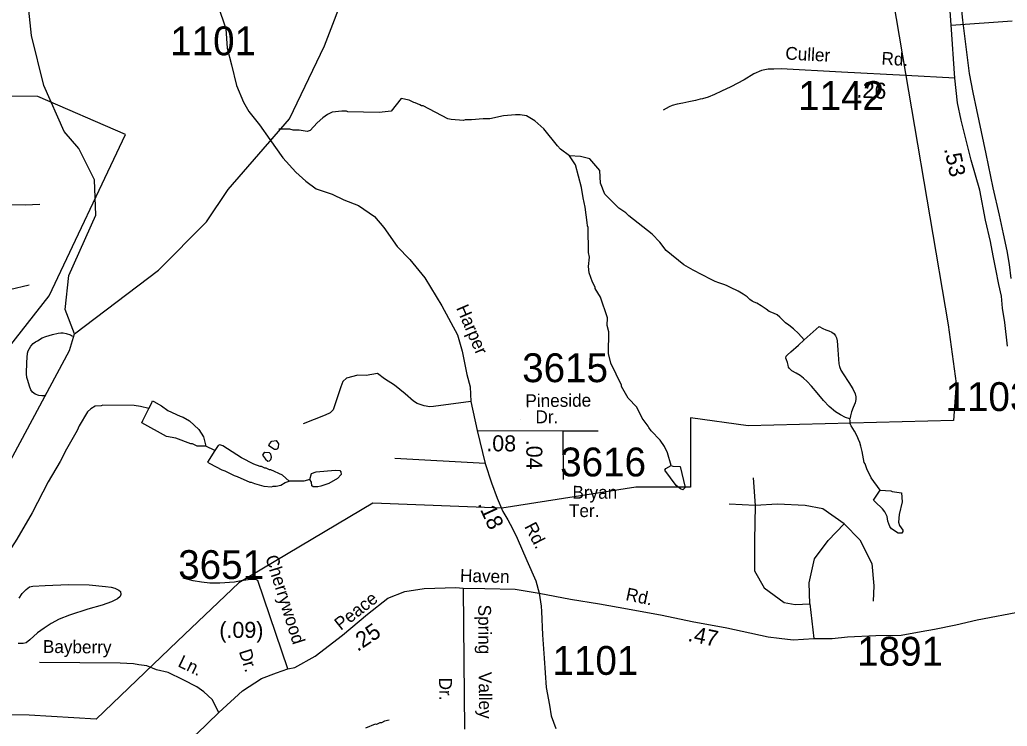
# Model space of a CAD drawing. Extents: x 1551653 to 1702041, y 811336 to 920032.
# Drawn here: x 1584838 to 1589889, y 836287 to 839901 of the extents above; entities that cross this region are included whole.
import ezdxf

# ---------------------------------------------------------------- set-up
doc = ezdxf.new("R2010")
doc.units = 0
for name, color, linetype in [('Old_Level_10', 7, 'Continuous'), ('Old_Level_11', 7, 'Continuous'), ('Old_Level_17', 7, 'Continuous'), ('Old_Level_3', 7, 'Continuous'), ('Old_Level_31', 7, 'Continuous'), ('Old_Level_32', 7, 'Continuous'), ('Old_Level_35', 7, 'Continuous'), ('Old_Level_48', 7, 'Continuous'), ('Old_Level_49', 7, 'Continuous'), ('Old_Level_50', 7, 'Continuous'), ('Old_Level_59', 7, 'Continuous'), ('Old_Level_62', 7, 'Continuous'), ('Old_Level_8', 7, 'Continuous')]:
    doc.layers.add(name, color=color, linetype=linetype)

msp = doc.modelspace()

# ---------------------------------------------------------------- linework, layer by layer
at = {"layer": 'Old_Level_11'}
msp.add_line((1587397.607, 837854.092), (1587397.607, 837854.092), dxfattribs=at)
at = {"layer": 'Old_Level_3'}
for p, q in [((1589661.993, 839898.621), (1589605.398, 840423.554)), ((1589695.621, 839625.492), (1589661.993, 839898.621))]:
    msp.add_line(p, q, dxfattribs=at)
msp.add_lwpolyline([(1589908.875, 838576.445), (1589901.493, 838648.623), (1589889.19, 838718.341), (1589870.326, 838805.283), (1589849.82, 838901.248), (1589817.012, 839041.503), (1589781.743, 839214.567), (1589733.351, 839439.304), (1589714.486, 839527.887), (1589695.621, 839625.492)], dxfattribs=at)
at = {"layer": 'Old_Level_31'}
msp.add_line((1586116.377, 839288.498), (1586116.377, 839288.498), dxfattribs=at)
at = {"layer": 'Old_Level_32'}
for p, q in [((1587177.517, 837799.256), (1587615.864, 837796.909)), ((1587615.864, 837796.909), (1587618.208, 837548.222)), ((1586208.732, 836579.846), (1586056.016, 837032.555))]:
    msp.add_line(p, q, dxfattribs=at)
for points in [[(1585397.957, 841023.045), (1585402.188, 840947.29), (1585415.689, 840770.889), (1585422.493, 840644.169), (1585454.039, 840517.877), (1585478.575, 840454.73), (1585503.111, 840402.109), (1585524.141, 840363.52), (1585557.43, 840339.419), (1585585.028, 840299.019), (1585634.231, 840250.22), (1585705.13, 840171.119), (1585793.528, 840061.821), (1585850.428, 839975.02), (1585892.05, 839853.305), (1585898.397, 839755.479), (1585921.097, 839669.18), (1585946.755, 839564.826), (1585982.349, 839478.503), (1586010.191, 839431.697), (1586063.8, 839362.169), (1586116.377, 839288.498)], [(1589620.881, 839601.636), (1589602.09, 839874.268), (1589564.223, 840397.519), (1589477.6, 841011.852)], [(1589041.237, 839632.637), (1588733.024, 839649.122), (1588695.022, 839647.721), (1588667.023, 839648.121), (1588632.824, 839640.523), (1588592.624, 839623.121), (1588544.025, 839593.722), (1588475.623, 839556.92), (1588427.224, 839535.421), (1588391.023, 839518.023), (1588358.723, 839504.421), (1588330.525, 839496.822), (1588318.022, 839493.522)], [(1589620.881, 839601.636), (1589370.845, 839615.008), (1589041.237, 839632.637)], [(1589891.468, 838230.871), (1589877.382, 838352.482), (1589865.694, 838424.618), (1589859.85, 838487.006), (1589846.215, 838545.495), (1589830.632, 838625.43), (1589817.315, 838692.618), (1589803.402, 838766.868), (1589778.037, 838874.981), (1589748.819, 839029.002), (1589704.123, 839182.814), (1589653.106, 839387.001), (1589634.555, 839475.174), (1589620.881, 839601.636)], [(1586116.377, 839288.498), (1586182.975, 839193.78), (1586249.572, 839120.109), (1586302.149, 839074.503), (1586354.725, 839035.914), (1586435.343, 839007.849), (1586496.494, 838979.728), (1586570.097, 838950.63), (1586652.057, 838894.349), (1586701.128, 838838.219), (1586767.726, 838739.991), (1586832.974, 838673.521), (1586910.626, 838581.023), (1586996.528, 838437.625), (1587076.528, 838288.524), (1587100.634, 838204.656), (1587124.249, 838086.354), (1587141.349, 838021.955), (1587146.2, 837948.563), (1587177.517, 837799.256)], [(1587177.517, 837799.256), (1587219.085, 837630.572), (1587250.631, 837532.344), (1587280.903, 837453.967), (1587309.902, 837385.466), (1587334.174, 837342.606), (1587359.289, 837297.301), (1587382.794, 837247.945), (1587431.393, 837135.045), (1587478.463, 837030.685), (1587494.717, 836966.518)], [(1586208.732, 836579.846), (1586245.324, 836587.173), (1586349.68, 836645.199), (1586488.824, 836752.547), (1586616.372, 836859.895), (1586720.73, 836941.132), (1586807.694, 836975.947), (1586906.254, 836990.454), (1587068.587, 836996.256), (1587106.272, 836993.355), (1587216.427, 836990.454), (1587372.963, 836987.552), (1587494.717, 836966.518)], [(1587494.717, 836966.518), (1587655.326, 836937.428), (1587802.924, 836913.228), (1587946.726, 836887.326), (1588124.324, 836854.728), (1588277.723, 836822.326), (1588455.423, 836789.728), (1588533.323, 836772.727), (1588667.023, 836744.626), (1588722.922, 836737.927), (1588794.723, 836728.826), (1588900.708, 836735.453), (1588993.47, 836735.453), (1589071.738, 836744.156), (1589216.679, 836749.959), (1589347.32, 836752.927), (1589449.62, 836771.427), (1589517.822, 836782.428), (1589626.221, 836804.826), (1589736.224, 836831.448), (1589968.782, 836875.537)], [(1587494.717, 836966.518), (1587505.404, 836900.232), (1587507.104, 836874.13), (1587511.72, 836754.547), (1587520.021, 836634.347), (1587531.009, 836485.313), (1587547.199, 836394.245), (1587556.5, 836340.045), (1587580.081, 836274.826)], [(1584743.185, 834688.866), (1584928.668, 834972.489), (1585088.102, 835210.396), (1585302.519, 835525.68), (1585479.347, 835812.909), (1585548.554, 835965.343), (1585623.924, 836101.704), (1585742.776, 836246.77), (1585855.829, 836357.019), (1585976.808, 836466.891), (1586075.368, 836530.72), (1586150.736, 836559.733), (1586208.732, 836579.846)]]:
    msp.add_lwpolyline(points, dxfattribs=at)
at = {"layer": 'Old_Level_35'}
for p, q in [((1589915.121, 839894.121), (1589602.318, 839870.965)), ((1587615.864, 837796.909), (1587796.36, 837796.909)), ((1587219.085, 837630.572), (1586757.227, 837656.826)), ((1588589.094, 837557.745), (1588599.215, 837415.924)), ((1588599.215, 837415.924), (1588467.639, 837422.678)), ((1588879.236, 836912.795), (1588900.708, 836735.453))]:
    msp.add_line(p, q, dxfattribs=at)
for points in [[(1588318.022, 839493.522), (1588294.524, 839487.321), (1588260.325, 839479.821), (1588230.223, 839474.421), (1588200.125, 839468.82), (1588175.925, 839461.12), (1588160.023, 839455.221), (1588129.623, 839437.823)], [(1584626.131, 838955.637), (1584865.431, 838953.914), (1584941.18, 838957.36)], [(1583793.158, 838540.104), (1584039.879, 838530.025), (1584160.722, 838504.829), (1584261.425, 838499.789), (1584679.341, 838504.829), (1584785.079, 838519.947), (1584885.782, 838545.144)], [(1587146.2, 837948.563), (1586955.127, 837922.124), (1586935.226, 837920.326), (1586907.125, 837924.726), (1586871.328, 837937.226), (1586851.627, 837949.424), (1586810.127, 837986.123), (1586754.626, 838031.123), (1586703.028, 838063.725), (1586667.526, 838090.224), (1586609.327, 838081.225), (1586567.326, 838081.723), (1586509.127, 838066.625), (1586490.827, 838050.824), (1586480.427, 838023.026), (1586449.029, 837931.425), (1586440.627, 837905.526), (1586426.529, 837889.624), (1586400.328, 837878.125), (1586287.527, 837833.623)], [(1588599.215, 837415.924), (1588595.841, 837236.959), (1588595.841, 837081.631), (1588646.448, 836993.837), (1588747.66, 836919.549), (1588805.014, 836909.419), (1588879.236, 836912.795)], [(1589054.67, 837321.376), (1588946.71, 837399.041), (1588855.62, 837415.924), (1588713.922, 837422.678), (1588599.215, 837415.924)], [(1588879.236, 836912.795), (1588875.861, 837020.85), (1588902.852, 837142.411), (1588973.7, 837236.959), (1589054.67, 837321.376)], [(1589054.67, 837321.376), (1589135.64, 837240.336), (1589196.368, 837118.774), (1589206.488, 837003.966), (1589203.115, 836926.302)], [(1586056.016, 837032.555), (1586048.447, 837035.436), (1586018.448, 837037.834), (1585970.249, 837030.636), (1585936.148, 837023.034), (1585861.949, 837018.136), (1585810.147, 837018.835), (1585768.048, 837023.435), (1585724.15, 837030.134), (1585674.449, 837044.836)], [(1587106.272, 836993.355), (1587109.848, 836621.359), (1587112.641, 836271.95)], [(1585855.829, 836357.019), (1585822.928, 836423.826), (1585779.427, 836462.327), (1585743.83, 836488.826), (1585674.231, 836523.928), (1585596.731, 836561.126), (1585537.03, 836575.926), (1585487.23, 836594.728), (1585447.328, 836601.326), (1585419.33, 836605.729), (1585351.43, 836608.626), (1584939.232, 836612.628)]]:
    msp.add_lwpolyline(points, dxfattribs=at)
at = {"layer": 'Old_Level_48'}
for points in [[(1589306.244, 839997.39), (1589586.392, 838339.16), (1589628.413, 838040.135), (1589614.407, 837849.846), (1588563.851, 837822.662), (1588269.696, 837863.438), (1588269.696, 837510.045), (1587989.548, 837510.045), (1587303.185, 837401.309), (1586644.837, 837428.493), (1585958.474, 837020.731), (1585644.684, 836721.706), (1585229.236, 836322.932), (1584886.841, 836342.85)], [(1584733.959, 838165.745), (1584988.965, 838488.552), (1585378.974, 839314.334), (1584930.306, 839508.076), (1583543.585, 839509.214)], [(1584886.841, 836342.85), (1584254.214, 836352.96)]]:
    msp.add_lwpolyline(points, dxfattribs=at)
at = {"layer": 'Old_Level_49'}
for points in [[(1589306.244, 839997.39), (1589586.392, 838339.16), (1589628.413, 838040.135), (1589614.407, 837849.846), (1588563.851, 837822.662), (1588269.696, 837863.438), (1588269.696, 837510.045), (1587989.548, 837510.045), (1587303.185, 837401.309), (1586644.837, 837428.493), (1585958.474, 837020.731), (1585644.684, 836721.706), (1585229.236, 836322.932), (1584886.841, 836342.85)], [(1584733.959, 838165.745), (1584988.965, 838488.552), (1585378.974, 839314.334), (1584930.306, 839508.076), (1583543.585, 839509.214)], [(1584886.841, 836342.85), (1584254.214, 836352.96)]]:
    msp.add_lwpolyline(points, dxfattribs=at)
at = {"layer": 'Old_Level_50'}
msp.add_line((1586126.426, 839294.342), (1586126.426, 839294.342), dxfattribs=at)
at = {"layer": 'Old_Level_59'}
for points in [[(1585117.504, 838293.159), (1585547.6, 838619.294), (1585792.535, 838867.048), (1585903.571, 839032.269), (1586217.506, 839393.571), (1586397.541, 839767.381), (1586761.509, 840718.618), (1586859.524, 841126.927), (1586879.516, 841970.204), (1586957.539, 842238.669), (1586986.758, 842579.055), (1586985.528, 842926.618), (1587021.156, 843660.828), (1587109.585, 843958.184), (1587214.571, 844349.936), (1587369.591, 844655.361), (1587407.525, 844969.757), (1587404.552, 845370.327), (1587343.549, 845755.62), (1587421.571, 845980.562), (1587450.586, 846262.252), (1587508.557, 847345.054)], [(1585117.504, 838293.159), (1585069.521, 838418.907), (1585088.591, 838592.483), (1585226.591, 838901.549), (1585220.542, 839082.199), (1585139.547, 839241.422), (1585065.523, 839328.262), (1584960.536, 839563.457), (1584898.508, 839820.745), (1584861.599, 840162.977), (1584821.511, 840304.925)], [(1583831.52, 836428.415), (1583865.558, 836434.259), (1584585.599, 837266.617), (1585091.565, 838208.318), (1585117.504, 838293.159)]]:
    msp.add_lwpolyline(points, dxfattribs=at)
at = {"layer": 'Old_Level_62'}
for p, q in [((1584963.715, 837980.25), (1584962.894, 837976.969)), ((1585835.801, 837697.585), (1585788.947, 837719.833))]:
    msp.add_line(p, q, dxfattribs=at)
for points in [[(1587650.922, 839203.693), (1587604.273, 839239.115), (1587588.484, 839255.314), (1587519.484, 839342.103), (1587472.014, 839382.703), (1587430.184, 839408.54), (1587397.478, 839414.025), (1587374.717, 839414.281), (1587312.894, 839408.745), (1587242.151, 839394.545), (1587207.907, 839394.237), (1587148.134, 839388.752), (1587116.146, 839389.162), (1587108.149, 839385.266), (1587044.173, 839390.085), (1587028.281, 839394.289), (1586901.047, 839459.854), (1586893.05, 839459.956), (1586885.155, 839466.057), (1586861.267, 839476.36), (1586853.27, 839476.463), (1586829.381, 839488.715), (1586789.498, 839497.225), (1586738.44, 839432.582), (1586676.72, 839426.687), (1586516.779, 839428.686), (1586508.782, 839432.787), (1586484.791, 839433.094), (1586436.809, 839427.712), (1586412.613, 839416.024), (1586388.416, 839398.338), (1586360.119, 839372.707), (1586323.62, 839333.183), (1586307.626, 839329.39), (1586267.743, 839335.849), (1586235.755, 839336.259), (1586219.761, 839340.463), (1586162.552, 839341.18)], [(1588282.79, 838618.833), (1588235.116, 838647.437), (1588143.97, 838720.538), (1588112.494, 838762.933), (1588073.022, 838803.379), (1587954.092, 838896.832), (1587938.303, 838913.031), (1587902.624, 838937.484), (1587831.47, 839008.329), (1587808.197, 839064.616), (1587804.916, 839128.644), (1587753.653, 839189.237), (1587705.774, 839201.847), (1587650.922, 839203.693)], [(1588170.934, 837620.691), (1588151.659, 837684.923), (1588136.075, 837717.116), (1588114.442, 837749.361), (1588067.075, 837797.907), (1588055.285, 837814.055), (1588053.337, 837822.103), (1588021.861, 837862.447), (1587994.487, 837918.785), (1587949.58, 837964.409), (1587915.747, 838023.721), (1587915.849, 838031.718), (1587861.203, 838144.342), (1587849.823, 838192.478), (1587851.155, 838304.437), (1587843.466, 838336.476), (1587843.979, 838376.461), (1587809.222, 838480.884), (1587781.745, 838525.175), (1587781.848, 838533.173), (1587768.109, 838557.369), (1587750.68, 838605.556), (1587747.092, 838637.595), (1587751.705, 838685.475), (1587747.912, 838709.517), (1587745.451, 838837.521), (1587741.555, 838845.569), (1587739.812, 838863.562), (1587730.072, 838942.302), (1587719.307, 838989.772), (1587711.925, 839041.855), (1587681.27, 839158.171), (1587650.922, 839203.693)], [(1588849.759, 838262.76), (1588820.949, 838295.62), (1588795.728, 838319.611), (1588772.557, 838338.526), (1588755.64, 838350.266), (1588743.03, 838361.902), (1588726.215, 838378.563), (1588712.784, 838390.251), (1588694.432, 838399.119), (1588671.774, 838408.808), (1588655.575, 838419.779), (1588630.969, 838436.593), (1588607.695, 838450.587), (1588595.597, 838455.048), (1588585.037, 838460.943), (1588573.041, 838469.709), (1588558.995, 838482.781), (1588539.31, 838497.391), (1588513.166, 838511.437), (1588474.309, 838530.66), (1588453.086, 838541.733), (1588438.937, 838545.578), (1588413.408, 838555.266), (1588395.056, 838562.033), (1588374.551, 838572.388), (1588282.79, 838618.833)], [(1588849.759, 838262.76), (1588928.089, 838331.094), (1588946.236, 838320.584), (1588961, 838314.228), (1588977.199, 838309.204), (1588991.963, 838302.181), (1589003.343, 838293.159), (1589011.238, 838282.855), (1589016.466, 838272.602), (1589019.645, 838258.3), (1589022.926, 838211.548), (1589027.129, 838141.061), (1589030.923, 838126.092), (1589037.997, 838107.638), (1589049.275, 838089.183), (1589078.29, 838045.302), (1589099.41, 838011.725), (1589111.201, 837987.17), (1589115.609, 837972.15), (1589115.404, 837957.284), (1589110.995, 837941.085), (1589100.435, 837916.939), (1589092.643, 837894.691), (1589087.517, 837873.828), (1589084.544, 837859.627)], [(1584962.894, 837976.969), (1584951.206, 837976.917), (1584935.725, 837978.66), (1584916.45, 837985.324), (1584903.532, 837994.757), (1584895.022, 838007.009), (1584888.153, 838026.027), (1584878.926, 838055.76), (1584874.312, 838071.344), (1584872.671, 838088.773), (1584873.287, 838149.315), (1584876.978, 838194.785), (1584881.489, 838207.293), (1584895.022, 838230.311), (1584906.813, 838243.639), (1584918.193, 838252.661), (1584928.446, 838258.761), (1584952.437, 838272.859), (1584971.404, 838280.753), (1585005.033, 838290.288), (1585034.663, 838297.516), (1585047.786, 838299.208), (1585060.397, 838298.49), (1585074.853, 838295.363), (1585097.511, 838288.135), (1585107.456, 838281.83)], [(1589084.544, 837859.627), (1589062.296, 837866.138), (1589036.151, 837879.466), (1589011.34, 837895.511), (1588978.634, 837921.81), (1588950.03, 837952.157), (1588916.914, 837992.706), (1588887.591, 838025.719), (1588866.368, 838049.813), (1588846.991, 838067.089), (1588830.279, 838080.263), (1588808.851, 838092.156), (1588788.038, 838105.382), (1588775.428, 838116.455), (1588770.096, 838123.324), (1588768.251, 838134.192), (1588765.073, 838146.444), (1588759.946, 838160.746), (1588757.383, 838169.615), (1588758.921, 838179.048), (1588765.073, 838186.429), (1588782.912, 838200.988), (1588822.18, 838236.155), (1588849.759, 838262.76)], [(1585497.978, 837911.455), (1585511.306, 837938.009), (1585517.765, 837951.03), (1585523.404, 837947.851), (1585563.082, 837925.346), (1585594.865, 837900.997), (1585658.431, 837872.187), (1585674.425, 837867.984), (1585706.208, 837849.58), (1585753.678, 837805.033), (1585777.156, 837766.739), (1585788.947, 837719.833)], [(1585497.978, 837911.455), (1585455.122, 837922.732), (1585423.134, 837927.141), (1585263.193, 837929.14), (1585255.196, 837925.244), (1585223.208, 837923.655), (1585201.062, 837909.917), (1585184.863, 837894.128), (1585142.007, 837822.718), (1585131.755, 837798.829), (1585076.596, 837703.583), (1585043.89, 837640.016), (1584982.682, 837536.824), (1584900.764, 837377.96), (1584823.151, 837242.985), (1584755.997, 837139.844), (1584710.988, 837060.488), (1584688.842, 837042.751), (1584632.658, 837025.475), (1584624.661, 837025.578), (1584608.564, 837017.786), (1584544.383, 837002.561), (1584496.401, 836999.178), (1584442.37, 836986.465)], [(1585788.947, 837719.833), (1585744.655, 837719.167), (1585720.767, 837731.47), (1585712.77, 837731.572), (1585637.106, 837760.485), (1585589.226, 837769.097), (1585462.811, 837838.814), (1585468.245, 837850.605), (1585497.978, 837911.455)], [(1589147.597, 837692.407), (1589140.42, 837718.859), (1589134.987, 837738.391), (1589129.143, 837753.667), (1589121.146, 837770.737), (1589107.92, 837796.164), (1589091.105, 837822.77), (1589086.594, 837833.33), (1589085.056, 837849.529), (1589084.544, 837859.627)], [(1586215.558, 837540.823), (1586182.749, 837571.734), (1586123.079, 837598.493), (1586115.082, 837598.545), (1586099.19, 837606.747), (1586091.193, 837606.85), (1586075.302, 837615.052), (1586067.305, 837615.154), (1586035.522, 837627.56), (1585971.853, 837660.368), (1585876.606, 837721.525), (1585860.715, 837725.728), (1585852.615, 837721.832), (1585835.801, 837697.585)], [(1586148.813, 837748.694), (1586160.706, 837731.931), (1586160.501, 837713.938), (1586156.4, 837705.992), (1586150.351, 837702.096), (1586140.303, 837702.199), (1586112.519, 837720.551), (1586114.672, 837730.496), (1586126.873, 837744.337), (1586148.813, 837748.694)], [(1585835.801, 837697.585), (1585797.969, 837637.146), (1585809.554, 837630.379), (1585871.173, 837597.622), (1585887.064, 837593.419), (1585934.841, 837568.863), (1585950.733, 837564.66), (1586014.401, 837535.85), (1586022.398, 837535.748), (1586038.29, 837527.545), (1586086.17, 837514.986), (1586126.052, 837510.475), (1586134.152, 837514.371), (1586150.146, 837514.166), (1586174.137, 837519.856), (1586196.283, 837533.594), (1586215.558, 837540.823)], [(1586116.107, 837684.513), (1586092.219, 837686.82), (1586084.119, 837680.924), (1586080.018, 837672.979), (1586094.679, 837652.32), (1586107.598, 837642.631), (1586115.697, 837644.528), (1586121.746, 837650.474), (1586125.847, 837662.419), (1586122.054, 837678.464), (1586116.107, 837684.513)], [(1589239.563, 837493.558), (1589193.939, 837557.893), (1589170.563, 837604.132), (1589162.771, 837628.226), (1589156.927, 837636.326), (1589147.597, 837692.407)], [(1588170.934, 837620.691), (1588178.931, 837616.59), (1588215.533, 837615.41), (1588241.575, 837507.86), (1588229.477, 837496.019), (1588217.481, 837500.171), (1588195.746, 837518.421), (1588138.639, 837597.11), (1588142.74, 837605.055), (1588170.934, 837620.691)], [(1586322.492, 837548), (1586290.402, 837540.413), (1586215.558, 837540.823)], [(1586322.492, 837548), (1586330.899, 837579.885), (1586354.89, 837587.575), (1586451.06, 837596.34), (1586474.948, 837594.034), (1586480.895, 837587.985), (1586482.74, 837573.939), (1586462.543, 837554.202), (1586418.252, 837528.776), (1586378.061, 837515.294), (1586362.067, 837511.501), (1586338.076, 837511.808), (1586332.13, 837515.857), (1586330.284, 837535.902), (1586322.492, 837548)], [(1589239.563, 837493.558), (1589293.184, 837490.636), (1589301.079, 837486.535), (1589348.446, 837480.025), (1589352.444, 837433.939), (1589335.733, 837370.168), (1589333.272, 837330.234), (1589339.013, 837314.138), (1589354.802, 837289.993), (1589354.7, 837281.996), (1589350.599, 837274.05), (1589330.606, 837274.255), (1589296.875, 837296.708), (1589288.981, 837308.807), (1589279.343, 837334.899), (1589275.55, 837358.942), (1589263.862, 837383.086), (1589252.071, 837399.234), (1589214.444, 837433.683), (1589204.909, 837442.449), (1589239.563, 837493.558)], [(1584905.172, 837003.074), (1584967.611, 837006.662), (1585087.669, 837011.122), (1585192.553, 837009.225), (1585276.419, 837001.074), (1585305.741, 836998.665), (1585324.504, 836993.641), (1585345.111, 836982.876), (1585352.493, 836975.135), (1585355.159, 836960.013), (1585352.083, 836949.658), (1585337.73, 836938.585), (1585307.279, 836923.052), (1585259.707, 836905.982), (1585185.683, 836884.656), (1585092.487, 836854.206), (1585039.276, 836834.367), (1584998.266, 836812.478), (1584961.972, 836788.538), (1584929.368, 836764.598), (1584890.101, 836728.457), (1584870.929, 836712.72), (1584855.755, 836710.157), (1584829.303, 836709.695)], [(1584835.147, 836942.019), (1584849.706, 836966.318), (1584870.826, 836985.747), (1584888.05, 836999.639), (1584905.172, 837003.074)], [(1586727.778, 836317.431), (1586703.684, 836311.741), (1586687.587, 836303.949), (1586679.59, 836304.051), (1586663.596, 836296.259), (1586655.599, 836296.362), (1586607.31, 836276.984)]]:
    msp.add_lwpolyline(points, dxfattribs=at)

# ---------------------------------------------------------------- texts
at = {"layer": 'Old_Level_10'}
for s, rotation, p in [('Spring', 270.466569, (1587182.86, 836908.205)), ('Bayberry', 359.44365, (1584955.944, 836661.694)), ('Ln.', 334.360097, (1585642.17, 836594.219)), ('Valley', 270.466569, (1587185.62, 836564.086)), ('Dr.', 270.466569, (1586982.849, 836534.934))]:
    msp.add_text(s, height=65.6167, rotation=rotation, dxfattribs=at).set_placement(p)
at = {"layer": 'Old_Level_11'}
for s, rotation, p in [('Culler', 356.938525, (1588752.994, 839697.391)), ('Rd.', 356.938525, (1589244.728, 839671.065)), ('Harper', 293.289958, (1587069.299, 838426.524)), ('Pineside', 0.518583, (1587424.689, 837918.622)), ('Dr.', 0.059547, (1587476.025, 837836.552)), ('Bryan', 359.824022, (1587665.055, 837450.79)), ('Ter.', 359.978611, (1587647.314, 837356.641)), ('Rd.', 297.384728, (1587417.729, 837308.758)), ('Cherrywood', 287.620789, (1586093.307, 837150.795)), ('Haven', 358.5494, (1587089.473, 837025.426)), ('Rd.', 348.073058, (1587934.007, 836932.458)), ('Peace', 38.258169, (1586479.954, 836774.135)), ('Dr.', 287.620789, (1585958.116, 836669.433))]:
    msp.add_text(s, height=65.6167, rotation=rotation, dxfattribs=at).set_placement(p)
at = {"layer": 'Old_Level_17'}
for s, rotation, p in [('.26', 356.938489, (1589116.671, 839503.27)), ('.53', 282.365686, (1589565.836, 839239.771)), ('.08', 359.693281, (1587224.386, 837693.063)), ('.04', 270.540061, (1587428.588, 837751.591)), ('.18', 294.460058, (1587179.09, 837423.328)), ('(.09)', 0.135167, (1585858.909, 836738.013)), ('.25', 34.114294, (1586566.154, 836666.097)), ('.47', 348.130686, (1588251.629, 836723.41))]:
    msp.add_text(s, height=82.0208, rotation=rotation, dxfattribs=at).set_placement(p)
at = {"layer": 'Old_Level_8'}
for s, p in [('1101', (1585607.426, 839718.784)), ('1142', (1588819.845, 839438.857)), ('3615', (1587407.971, 838046.598)), ('1103', (1589573.482, 837898.977)), ('3616', (1587602.438, 837564.534)), ('3651', (1585648.402, 837039.595)), ('1891', (1589121.73, 836596.424)), ('1101', (1587563.062, 836549.406))]:
    msp.add_text(s, height=147.6375, dxfattribs=at).set_placement(p)

doc.saveas('drawing.dxf')
